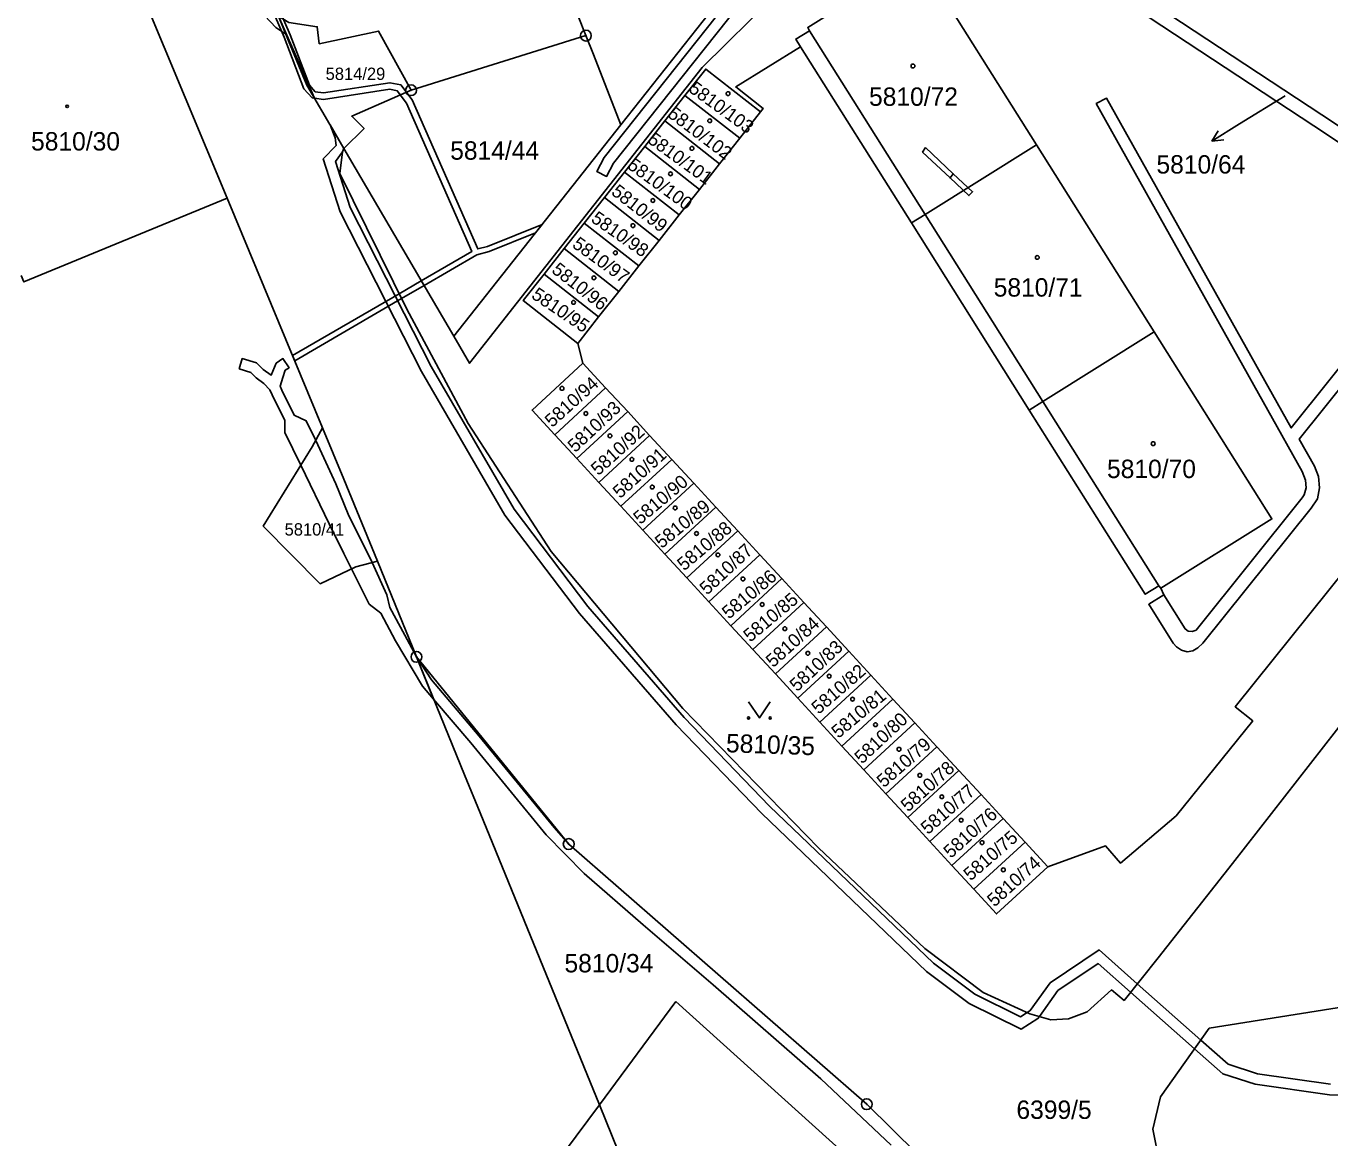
# Model space of a CAD drawing. Extents: x -644096 to -634268, y -1141430 to -1133463.
# Drawn here: x -640105.9 to -639985.4, y -1139002.2 to -1138899.5 of the extents above; entities that cross this region are included whole.
import ezdxf

# ---------------------------------------------------------------- set-up
doc = ezdxf.new("R2010")
doc.units = 0
for name, color, linetype in [('_CIVIL_CONSTRUCTION', 7, 'Continuous'), ('B_Hranice _3D', 7, 'Continuous'), ('M_Svah_Nasyp', 7, 'Continuous'), ('M_Svah_Zarez', 7, 'Continuous'), ('svrsek_osa_sjezdy', 7, 'Continuous'), ('svrsek_osa_VRT', 7, 'Continuous'), ('svrsek_popisy_VRT', 7, 'Continuous'), ('terminal_VRT', 7, 'Continuous')]:
    doc.layers.add(name, color=color, linetype=linetype)

msp = doc.modelspace()

# ---------------------------------------------------------------- linework, layer by layer
at = {"layer": '_CIVIL_CONSTRUCTION'}
for centre, radius in [((-640054.12, -1138900.35), 0.5), ((-640054.12, -1138900.35), 0.0303), ((-640070.28, -1138905.4), 0.5), ((-640070.28, -1138905.4), 0.0303), ((-640069.78, -1138957.76), 0.5), ((-640069.78, -1138957.76), 0.0303), ((-640055.71, -1138975.06), 0.5), ((-640055.71, -1138975.06), 0.0303), ((-640028.17, -1138999.1), 0.5), ((-640028.17, -1138999.1), 0.0303)]:
    msp.add_circle(centre, radius, dxfattribs=at)
at = {"layer": 'B_Hranice _3D'}
for points in [[(-640100.2, -1138857.28), (-640090.64, -1138880.53), (-640082, -1138900.49), (-640080.17, -1138905.26), (-640079.43, -1138906.1), (-640079.21, -1138906.13), (-640079.91, -1138904.93), (-640082.53, -1138898.54), (-640088.51, -1138883.96), (-640090.1, -1138880.29), (-640099.66, -1138857), (-640114.42, -1138823.08), (-640119.63, -1138810.08), (-640123.7, -1138800.64), (-640124.26, -1138800.88), (-640120.19, -1138810.3), (-640114.96, -1138823.34)], [(-639994.46, -1138862.93), (-640026, -1138878.99), (-640034.4, -1138888.9), (-640052.42, -1138911.61), (-640053.1, -1138912.92), (-640052.21, -1138913.37), (-640051.58, -1138912.15), (-640033.62, -1138889.54), (-640025.36, -1138879.79), (-639994.22, -1138863.93), (-639980.82, -1138863.86), (-639964.74, -1138864.4), (-639956.01, -1138865.41), (-639947.66, -1138865.33), (-639931.53, -1138864.73), (-639929.32, -1138865.46), (-639921.36, -1138873.58), (-639920.79, -1138872.72), (-639928.78, -1138864.58), (-639931.39, -1138863.73), (-639947.68, -1138864.33), (-639955.95, -1138864.41), (-639964.66, -1138863.4), (-639980.8, -1138862.86)], [(-640081.44, -1138900.27), (-640088.51, -1138883.96), (-640082.53, -1138898.54), (-640079.21, -1138906.13), (-640078.37, -1138906.25), (-640072.25, -1138905.3), (-640071.55, -1138905.44), (-640070.69, -1138906.59), (-640064.66, -1138920.3), (-640069.33, -1138923.01), (-640069.08, -1138923.44), (-640064.2, -1138920.61), (-640063.07, -1138920.31), (-640058.79, -1138918.59), (-640058.17, -1138917.8), (-640063.21, -1138919.83), (-640064.11, -1138920.07), (-640070.17, -1138906.29), (-640071.21, -1138904.9), (-640072.23, -1138904.7), (-640078.37, -1138905.65), (-640079.13, -1138905.54), (-640079.65, -1138904.94)], [(-640022.73, -1138910.7), (-640023.01, -1138911.11), (-640020.47, -1138913.5), (-640020.17, -1138913.11)], [(-640020.17, -1138913.11), (-640020.47, -1138913.5), (-640018.73, -1138915.14), (-640018.39, -1138914.78)], [(-640081.23, -1138929.92), (-640081.03, -1138930.39), (-640071.15, -1138924.65), (-640069.08, -1138923.44), (-640069.33, -1138923.01), (-640071.37, -1138924.2)], [(-640086.15, -1138931.16), (-640085.07, -1138931.47), (-640084.6, -1138931.98), (-640083.87, -1138932.5), (-640083.34, -1138933.08), (-640083.11, -1138933.55), (-640081.95, -1138935.92), (-640081.94, -1138937.02), (-640080.46, -1138940.05), (-640077.84, -1138945.48), (-640076.48, -1138948.21), (-640075.77, -1138949.64), (-640074.16, -1138952.88), (-640073.08, -1138953.73), (-640071.73, -1138956.27), (-640069.21, -1138960.46), (-640068.19, -1138961.66), (-640069.78, -1138957.76), (-640070.85, -1138955.77), (-640072.23, -1138953.2), (-640072.52, -1138952.03), (-640073.87, -1138949.05), (-640076.09, -1138944.59), (-640077.22, -1138941.76), (-640079.08, -1138937.76), (-640079.96, -1138935.94), (-640081.07, -1138935.43), (-640082.21, -1138933.11), (-640082.38, -1138932.76), (-640082.14, -1138931.96), (-640081.91, -1138931.27), (-640081.55, -1138931.04), (-640082.11, -1138930.2), (-640082.75, -1138930.63), (-640083.21, -1138931.74), (-640083.94, -1138931.22), (-640084.55, -1138930.58), (-640085.87, -1138930.2)]]:
    msp.add_lwpolyline(points, close=True, dxfattribs=at)
for points in [[(-640122.23, -1138807.08), (-640114.85, -1138823.99), (-640110.96, -1138833.01), (-640101.04, -1138857.51), (-640084.84, -1138897.42), (-640082.76, -1138899.6), (-640081.84, -1138900.21), (-640082.53, -1138898.54), (-640083.98, -1138896.86), (-640100.12, -1138857.13), (-640110.04, -1138832.63), (-640113.93, -1138823.59), (-640121.25, -1138806.8)], [(-640077.76, -1138908.61), (-640077.29, -1138909.81), (-640077.2, -1138910.5), (-640078.39, -1138911.73), (-640076.83, -1138916.63), (-640069.3, -1138931.4), (-640061.6, -1138944.68), (-640054.71, -1138953.76), (-640045.77, -1138964.04), (-640037.87, -1138972.25), (-640022.64, -1138986.84), (-640018.7, -1138989.79), (-640013.91, -1138992.16), (-640012.36, -1138991.19), (-640012.22, -1138991), (-640010.51, -1138988.59), (-640006.79, -1138986.11), (-640003.79, -1138988.76), (-639997.88, -1138993.98), (-639995.27, -1138996.29), (-639992.29, -1138997.26), (-639985.4, -1138998.25), (-639980.45, -1138998.3)], [(-640003.17, -1138987.98), (-640006.71, -1138984.85), (-640011.21, -1138987.87), (-640013.06, -1138990.45), (-640013.35, -1138990.63), (-640013.97, -1138991.02), (-640018.18, -1138988.93), (-640022, -1138986.08), (-640037.17, -1138971.55), (-640045.03, -1138963.36), (-640053.93, -1138953.12), (-640060.76, -1138944.12), (-640068.42, -1138930.92), (-640075.91, -1138916.25), (-640077.25, -1138911.99), (-640076.61, -1138911.08), (-640076.48, -1138910.79), (-640077.76, -1138908.61)], [(-640069.78, -1138957.76), (-640068.19, -1138961.66), (-640064.74, -1138965.72), (-640057.78, -1138974.2), (-640054.27, -1138977.77), (-640048.82, -1138982.53), (-640042.36, -1138988.07), (-640032.41, -1138996.77), (-640025.9, -1139002.9)], [(-640068.39, -1138959.88), (-640069.78, -1138957.76)], [(-640014.2, -1139012.88), (-640028.17, -1138999.1), (-640055.71, -1138975.06), (-640057.04, -1138973.54), (-640063.98, -1138965.08), (-640068.39, -1138959.88)], [(-639985.32, -1138997.25), (-639992.07, -1138996.28), (-639994.77, -1138995.41), (-639997.3, -1138993.17), (-640003.17, -1138987.98)]]:
    msp.add_lwpolyline(points, dxfattribs=at)
at = {"layer": 'M_Svah_Nasyp'}
for p, q in [((-640033.45, -1138899.9), (-640022.77, -1138916.87)), ((-640022.77, -1138916.87), (-640011.89, -1138934.17)), ((-640011.89, -1138934.17), (-640001.18, -1138951.19))]:
    msp.add_line(p, q, dxfattribs=at)
at = {"layer": 'M_Svah_Zarez'}
for centre, radius in [((-640023.9, -1138903.16), 0.175), ((-640040.99, -1138905.71), 0.175), ((-640102.05, -1138906.89), 0.117), ((-640042.68, -1138908.22), 0.175), ((-640044.32, -1138910.77), 0.175), ((-640046.3, -1138913.13), 0.175), ((-640047.93, -1138915.59), 0.175), ((-640049.77, -1138917.91), 0.175), ((-640051.4, -1138920.42), 0.175), ((-640012.41, -1138920.85), 0.175), ((-640053.38, -1138922.73), 0.175), ((-640055.26, -1138925), 0.175), ((-640056.33, -1138932.95), 0.175), ((-640054.12, -1138935.27), 0.175), ((-640051.9, -1138937.34), 0.175), ((-640001.7, -1138938.06), 0.175), ((-640049.87, -1138939.51), 0.175), ((-640047.99, -1138942.07), 0.175), ((-640045.87, -1138944), 0.175), ((-640043.9, -1138946.36), 0.175), ((-640041.92, -1138948.34), 0.175), ((-640039.61, -1138950.56), 0.175), ((-640037.83, -1138952.92), 0.175), ((-640035.74, -1138955.16), 0.175), ((-640033.62, -1138957.43), 0.175), ((-640031.64, -1138959.55), 0.175), ((-640029.48, -1138961.67), 0.175), ((-640027.36, -1138964.03), 0.175), ((-640025.19, -1138966.3), 0.175), ((-640023.26, -1138968.71), 0.175), ((-640021.24, -1138970.69), 0.175), ((-640019.45, -1138972.86), 0.175), ((-640017.52, -1138974.93), 0.175), ((-640015.55, -1138977.44), 0.175)]:
    msp.add_circle(centre, radius, dxfattribs=at)
at = {"layer": 'svrsek_osa_sjezdy'}
msp.add_lwpolyline([(-640039.09, -1138961.91), (-640038.09, -1138963.41), (-640037.09, -1138961.91)], dxfattribs=at)
for centre in [(-640039.09, -1138963.41), (-640037.09, -1138963.41)]:
    msp.add_circle(centre, 0.1, dxfattribs=at)
at = {"layer": 'svrsek_popisy_VRT'}
for p, q in [((-639989.5, -1138905.91), (-639993.73, -1138908.51)), ((-639993.73, -1138908.51), (-639996.28, -1138910.1)), ((-639996.28, -1138910.1), (-639995.69, -1138909.15)), ((-639996.28, -1138910.1), (-639995.16, -1138909.99))]:
    msp.add_line(p, q, dxfattribs=at)
at = {"layer": 'terminal_VRT'}
for p, q in [((-640079.58, -1138835.39), (-640054.12, -1138900.35)), ((-640050.89, -1138908.59), (-640027.69, -1138879.21)), ((-640096.98, -1138892.04), (-640087.27, -1138915.36)), ((-640070.28, -1138905.4), (-640054.12, -1138900.35)), ((-640024.03, -1138917.66), (-640034.29, -1138901.38)), ((-640046.83, -1138908.24), (-640044.97, -1138905.88)), ((-640039.9, -1138909.84), (-640044.97, -1138905.88)), ((-640037.98, -1138907.4), (-640039.9, -1138909.84)), ((-640050.89, -1138908.59), (-640066.33, -1138928.14)), ((-640048.69, -1138910.6), (-640046.83, -1138908.24)), ((-640041.77, -1138912.2), (-640046.83, -1138908.24)), ((-640039.9, -1138909.84), (-640041.77, -1138912.2)), ((-640066.33, -1138928.14), (-640076.48, -1138910.79)), ((-640050.55, -1138912.96), (-640048.69, -1138910.6)), ((-640043.63, -1138914.56), (-640048.69, -1138910.6)), ((-640012.5, -1138910.43), (-640001.61, -1138927.73)), ((-640041.77, -1138912.2), (-640043.63, -1138914.56)), ((-640052.41, -1138915.31), (-640050.55, -1138912.96)), ((-640045.49, -1138916.92), (-640050.55, -1138912.96)), ((-640043.63, -1138914.56), (-640045.49, -1138916.92)), ((-640078.45, -1138936.61), (-640087.27, -1138915.36)), ((-640054.27, -1138917.67), (-640052.41, -1138915.31)), ((-640047.36, -1138919.27), (-640052.41, -1138915.31)), ((-640045.49, -1138916.92), (-640047.36, -1138919.27)), ((-640056.13, -1138920.03), (-640054.27, -1138917.67)), ((-640049.22, -1138921.63), (-640054.27, -1138917.67)), ((-640013.15, -1138934.96), (-640024.03, -1138917.66)), ((-640047.36, -1138919.27), (-640049.22, -1138921.63)), ((-640057.99, -1138922.39), (-640056.13, -1138920.03)), ((-640051.08, -1138923.99), (-640056.13, -1138920.03)), ((-640049.22, -1138921.63), (-640051.08, -1138923.99)), ((-640052.95, -1138926.35), (-640057.99, -1138922.39)), ((-640051.08, -1138923.99), (-640052.95, -1138926.35)), ((-640052.95, -1138926.35), (-640054.87, -1138928.79)), ((-640054.4, -1138930.61), (-640054.87, -1138928.79)), ((-640054.4, -1138930.61), (-640052.3, -1138932.89)), ((-640052.3, -1138932.89), (-640057, -1138937.24)), ((-640052.3, -1138932.89), (-640050.26, -1138935.09)), ((-640050.26, -1138935.09), (-640054.96, -1138939.44)), ((-640050.26, -1138935.09), (-640048.23, -1138937.3)), ((-640054.96, -1138939.44), (-640057, -1138937.24)), ((-640048.23, -1138937.3), (-640052.93, -1138941.65)), ((-640048.23, -1138937.3), (-640046.19, -1138939.51)), ((-640052.93, -1138941.65), (-640054.96, -1138939.44)), ((-640046.19, -1138939.51), (-640050.9, -1138943.85)), ((-640046.19, -1138939.51), (-640044.16, -1138941.71)), ((-640050.9, -1138943.85), (-640052.93, -1138941.65)), ((-640044.16, -1138941.71), (-640048.86, -1138946.06)), ((-640044.16, -1138941.71), (-640042.12, -1138943.92)), ((-640048.86, -1138946.06), (-640050.9, -1138943.85)), ((-640042.12, -1138943.92), (-640046.83, -1138948.26)), ((-640042.12, -1138943.92), (-640040.09, -1138946.12)), ((-640046.83, -1138948.26), (-640048.86, -1138946.06)), ((-640040.09, -1138946.12), (-640044.8, -1138950.47)), ((-640040.09, -1138946.12), (-640038.05, -1138948.33)), ((-640044.8, -1138950.47), (-640046.83, -1138948.26)), ((-640038.05, -1138948.33), (-640042.76, -1138952.67)), ((-640038.05, -1138948.33), (-640036.02, -1138950.53)), ((-640069.78, -1138957.76), (-640073.39, -1138948.92)), ((-640042.76, -1138952.67), (-640044.8, -1138950.47)), ((-640036.02, -1138950.53), (-640040.73, -1138954.88)), ((-640036.02, -1138950.53), (-640033.98, -1138952.74)), ((-640001, -1138951.42), (-640000.73, -1138952.03)), ((-640040.73, -1138954.88), (-640042.76, -1138952.67)), ((-640033.98, -1138952.74), (-640038.7, -1138957.08)), ((-640033.98, -1138952.74), (-640031.9, -1138955)), ((-640038.7, -1138957.08), (-640040.73, -1138954.88)), ((-640031.9, -1138955), (-640036.61, -1138959.34)), ((-640031.9, -1138955), (-640029.82, -1138957.25)), ((-640036.61, -1138959.34), (-640038.7, -1138957.08)), ((-640029.82, -1138957.25), (-640034.54, -1138961.59)), ((-640029.82, -1138957.25), (-640027.79, -1138959.45)), ((-640034.54, -1138961.59), (-640036.61, -1138959.34)), ((-640027.79, -1138959.45), (-640032.51, -1138963.8)), ((-640027.79, -1138959.45), (-640025.75, -1138961.66)), ((-640032.51, -1138963.8), (-640034.54, -1138961.59)), ((-640025.75, -1138961.66), (-640030.47, -1138966)), ((-640025.75, -1138961.66), (-640023.72, -1138963.86)), ((-640030.47, -1138966), (-640032.51, -1138963.8)), ((-640023.72, -1138963.86), (-640028.44, -1138968.21)), ((-640023.72, -1138963.86), (-640021.68, -1138966.07)), ((-640028.44, -1138968.21), (-640030.47, -1138966)), ((-640021.68, -1138966.07), (-640026.41, -1138970.41)), ((-640021.68, -1138966.07), (-640019.65, -1138968.27)), ((-640026.41, -1138970.41), (-640028.44, -1138968.21)), ((-640019.65, -1138968.27), (-640024.37, -1138972.62)), ((-640019.65, -1138968.27), (-640017.61, -1138970.48)), ((-640024.37, -1138972.62), (-640026.41, -1138970.41)), ((-640017.61, -1138970.48), (-640022.34, -1138974.82)), ((-640017.61, -1138970.48), (-640015.58, -1138972.69)), ((-640052.88, -1138999.15), (-640063.89, -1138972.19)), ((-640022.34, -1138974.82), (-640024.37, -1138972.62)), ((-640015.58, -1138972.69), (-640020.31, -1138977.03)), ((-640015.58, -1138972.69), (-640013.54, -1138974.89)), ((-640020.31, -1138977.03), (-640022.34, -1138974.82)), ((-640013.54, -1138974.89), (-640018.27, -1138979.23)), ((-640013.54, -1138974.89), (-640011.44, -1138977.17)), ((-640018.27, -1138979.23), (-640020.31, -1138977.03)), ((-640052.88, -1138999.15), (-640045.8, -1138989.62)), ((-640045.8, -1138989.62), (-640026.08, -1139007.39)), ((-640092.29, -1139052.18), (-640052.88, -1138999.15)), ((-640041.01, -1139028.21), (-640052.88, -1138999.15))]:
    msp.add_line(p, q, dxfattribs=at)
for points in [[(-640000.73, -1138952.03), (-639998.74, -1138955.18), (-639998.46, -1138955.38), (-639998.1, -1138955.42), (-639997.74, -1138955.29), (-639987.93, -1138943.07), (-639987.76, -1138942.79), (-639987.58, -1138942.13), (-639987.63, -1138941.44), (-639987.94, -1138940.64), (-640006.96, -1138906.63), (-640006.02, -1138906.13), (-639988.95, -1138936.6), (-639975.02, -1138919.22), (-639974.52, -1138918.34), (-639974.42, -1138917.8), (-639974.48, -1138917.26), (-639974.76, -1138916.78), (-639975.37, -1138916.31), (-639986.85, -1138908.69), (-640006.76, -1138895.58), (-640011.63, -1138892.38), (-640010.87, -1138891.35)], [(-639970.39, -1138918.12), (-639986.12, -1138907.68), (-640010.87, -1138891.35)], [(-640034.29, -1138901.38), (-640034.73, -1138900.67), (-640033.45, -1138899.9), (-640033.62, -1138899.6), (-640023.36, -1138893.17), (-640012.5, -1138910.43)], [(-640036.68, -1138896.67), (-640043.39, -1138903.3), (-640064.87, -1138930.63), (-640066.33, -1138928.14)], [(-640076.48, -1138910.79), (-640077.35, -1138909.31), (-640079.91, -1138904.93), (-640081.59, -1138900.83), (-640082.53, -1138898.54)], [(-640082.53, -1138898.54), (-640081.56, -1138899.15), (-640078.94, -1138899.53), (-640078.76, -1138901.11), (-640073.28, -1138899.93), (-640070.28, -1138905.4)], [(-640054.12, -1138900.35), (-640053.43, -1138902.11), (-640050.89, -1138908.59)], [(-640037.98, -1138907.4), (-640037.74, -1138907.09), (-640040.27, -1138905.1), (-640034.29, -1138901.38)], [(-640044.97, -1138905.88), (-640043.05, -1138903.44), (-640037.98, -1138907.4)], [(-640076.48, -1138910.79), (-640074.62, -1138908.92), (-640075.75, -1138907.8), (-640070.28, -1138905.4)], [(-640076.48, -1138910.79), (-640076.61, -1138911.08), (-640076.87, -1138913.08), (-640070.67, -1138925.62), (-640065, -1138936.21), (-640057.32, -1138948.02), (-640045.15, -1138962.52), (-640032.62, -1138975.4), (-640022.79, -1138984.72), (-640017.42, -1138988.79), (-640013.09, -1138990.75), (-640011.17, -1138991.3), (-640009.52, -1138991.21), (-640007.79, -1138990.55), (-640005.55, -1138988.54), (-640004.4, -1138989.51), (-640001.23, -1138985.59), (-639994.38, -1138976.85), (-639976.35, -1138953.74)], [(-640012.5, -1138910.43), (-640022.77, -1138916.87), (-640024.03, -1138917.66)], [(-640087.27, -1138915.36), (-640106.05, -1138923.12), (-640106.3, -1138922.51)], [(-640000.73, -1138952.03), (-640002.12, -1138952.9), (-639999.85, -1138956.51), (-639999.54, -1138956.84), (-639999.09, -1138957.14), (-639998.57, -1138957.3), (-639998.04, -1138957.2), (-639997.59, -1138956.93), (-639997.12, -1138956.49), (-639987.1, -1138944.02), (-639986.52, -1138943.17), (-639986.33, -1138942.14), (-639986.44, -1138941.1), (-639986.8, -1138940.15), (-639988.21, -1138937.65), (-639974.12, -1138920.06)], [(-640001.15, -1139004.37), (-640001.73, -1139001.41), (-640001.03, -1138998.43), (-639996.53, -1138992.08), (-639975.41, -1138988.71), (-639955.83, -1138963.55), (-639954.25, -1138961.49), (-639952.49, -1138958.05), (-639951.87, -1138954.88), (-639951.51, -1138951.9), (-639951.47, -1138948.85), (-639952.05, -1138945.86), (-639953.19, -1138943.12), (-639955.75, -1138939.87), (-639952.65, -1138935.98), (-639953.86, -1138935.06), (-639953.57, -1138934.69), (-639952.51, -1138932.99), (-639952.11, -1138930.55), (-639952.39, -1138927.6), (-639953.9, -1138924), (-639956.54, -1138919.72)], [(-640054.87, -1138928.79), (-640059.91, -1138924.83), (-640057.99, -1138922.39)], [(-640001.61, -1138927.73), (-640011.89, -1138934.17), (-640013.15, -1138934.96)], [(-640001.61, -1138927.73), (-639990.73, -1138945.01), (-640001, -1138951.42)], [(-640057, -1138937.24), (-640059.1, -1138934.96), (-640054.4, -1138930.61)], [(-640001, -1138951.42), (-640001.18, -1138951.19), (-640002.44, -1138951.97), (-640013.15, -1138934.96)], [(-640073.39, -1138948.92), (-640075.37, -1138949.45), (-640078.68, -1138951), (-640083.93, -1138945.69), (-640079.41, -1138938.35), (-640078.45, -1138936.61)], [(-640078.45, -1138936.61), (-640076.49, -1138941.33), (-640073.39, -1138948.92)], [(-639976.35, -1138953.74), (-639975.59, -1138952.45), (-639975.21, -1138951.51), (-639974.99, -1138950.52), (-639975.01, -1138949.48), (-639975.27, -1138948.49), (-639975.76, -1138947.58), (-639976.49, -1138946.84), (-639977.36, -1138946.31), (-639978.34, -1138946.01), (-639979.38, -1138946.02), (-639980.38, -1138946.26), (-639981.31, -1138946.74), (-639982.1, -1138947.39), (-639994.12, -1138962.37), (-639992.51, -1138963.68), (-639999.58, -1138972.45), (-640004.73, -1138976.82), (-640006.1, -1138975.24), (-640011.44, -1138977.17)], [(-640063.89, -1138972.19), (-640065.33, -1138968.67), (-640069.78, -1138957.76)], [(-640069.78, -1138957.76), (-640055.71, -1138975.06), (-640028.17, -1138999.1), (-640014.2, -1139012.88), (-640003.71, -1139025.94), (-639988.83, -1139050.58), (-639983.62, -1139062.72), (-639976.63, -1139081.57), (-639966.28, -1139115.67), (-639960.91, -1139134.05), (-639950.08, -1139173.64), (-639941.14, -1139195.42), (-639933.09, -1139226.85), (-639930.39, -1139239.72), (-639928.77, -1139250.61), (-639925.23, -1139285.29), (-639922.63, -1139314.48), (-639918.95, -1139341.29), (-639917.29, -1139356.25), (-639916.28, -1139360.45), (-639916.61, -1139363.85)], [(-640011.44, -1138977.17), (-640016.17, -1138981.51), (-640018.27, -1138979.23)]]:
    msp.add_lwpolyline(points, dxfattribs=at)

# ---------------------------------------------------------------- texts
at = {"layer": 'svrsek_osa_VRT'}
for s, height, p in [('5814/29', 1.14, (-640078.17, -1138904.45)), ('5810/72', 1.7, (-640027.96, -1138906.84)), ('5810/30', 1.7, (-640105.39, -1138910.97)), ('5814/44', 1.7, (-640066.66, -1138911.82)), ('5810/64', 1.7, (-640001.4, -1138913.1)), ('5810/71', 1.7, (-640016.44, -1138924.47)), ('5810/70', 1.7, (-640005.97, -1138941.24)), ('5810/41', 1.14, (-640081.96, -1138946.55)), ('5810/34', 1.7, (-640056.1, -1138986.92)), ('6399/5', 1.7, (-640014.34, -1139000.46))]:
    msp.add_text(s, height=height, dxfattribs=at).set_placement(p)
for s, height, rotation, p in [('5810/103', 1.224, 324, (-640044.71, -1138905.47)), ('5810/102', 1.224, 323, (-640046.66, -1138907.79)), ('5810/101', 1.224, 324, (-640048.51, -1138910.18)), ('5810/100', 1.224, 324, (-640050.38, -1138912.55)), ('5810/99', 1.224, 322, (-640051.86, -1138914.96)), ('5810/98', 1.224, 325, (-640053.73, -1138917.49)), ('5810/97', 1.224, 324, (-640055.47, -1138919.84)), ('5810/96', 1.224, 322, (-640057.37, -1138922.18)), ('5810/95', 1.224, 326, (-640059.24, -1138924.55)), ('5810/94', 1.224, 42, (-640057.24, -1138936.62)), ('5810/93', 1.224, 43, (-640055.11, -1138938.94)), ('5810/92', 1.224, 42, (-640052.98, -1138941.07)), ('5810/91', 1.224, 42, (-640050.96, -1138943.19)), ('5810/90', 1.224, 40, (-640049.1, -1138945.58)), ('5810/89', 1.224, 39, (-640047.12, -1138947.8)), ('5810/88', 1.224, 40, (-640045.05, -1138949.87)), ('5810/87', 1.224, 43, (-640042.92, -1138952.11)), ('5810/86', 1.224, 40, (-640040.91, -1138954.33)), ('5810/85', 1.224, 40, (-640038.93, -1138956.46)), ('5810/84', 1.224, 42, (-640036.82, -1138958.81)), ('5810/83', 1.224, 43, (-640034.6, -1138961.04)), ('5810/82', 1.224, 41, (-640032.62, -1138963.13)), ('5810/81', 1.224, 40, (-640030.79, -1138965.35)), ('5810/80', 1.224, 43, (-640028.61, -1138967.72)), ('5810/35', 1.7, 358, (-640041.2, -1138966.57)), ('5810/79', 1.224, 41, (-640026.59, -1138969.91)), ('5810/78', 1.224, 42, (-640024.35, -1138972.15)), ('5810/77', 1.224, 41, (-640022.52, -1138974.24)), ('5810/76', 1.224, 42, (-640020.4, -1138976.44)), ('5810/75', 1.224, 41, (-640018.57, -1138978.52)), ('5810/74', 1.224, 42, (-640016.37, -1138980.93))]:
    msp.add_text(s, height=height, rotation=rotation, dxfattribs=at).set_placement(p)

doc.saveas('drawing.dxf')
